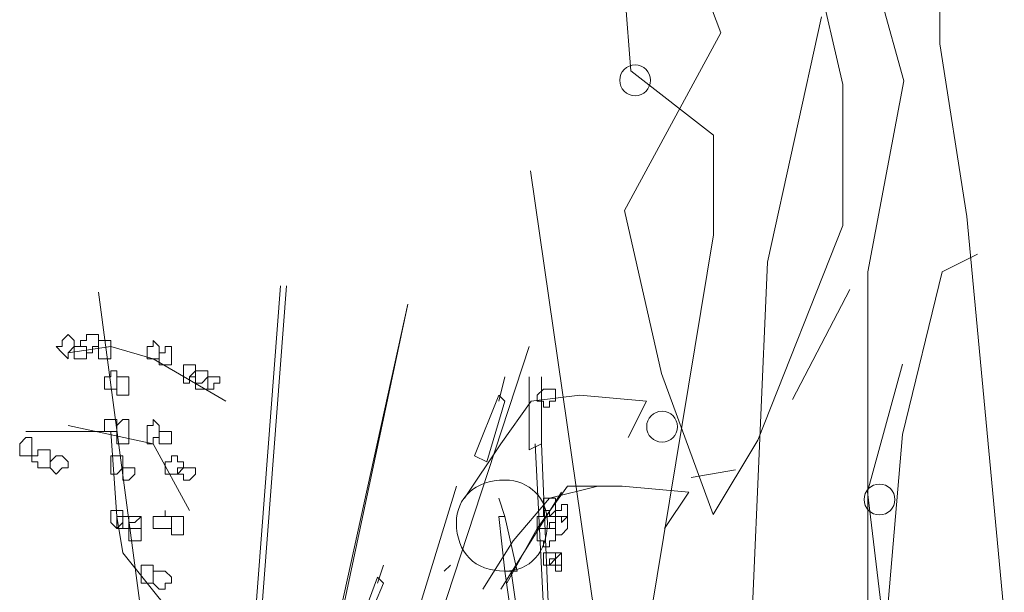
# Model space of a CAD drawing. Header units: millimetres. Extents: x 16698 to 93787, y -21104 to 39413.
# Tile 286 of 316: x 63027 to 63054, y 19734 to 19750. Entities that reach past the tile are written whole.
import ezdxf

# ---------------------------------------------------------------- set-up
doc = ezdxf.new("R2010")
doc.units = ezdxf.units.MM
doc.layers.add('_MODUS - zielen', color=66, linetype='Continuous', lineweight=9)

msp = doc.modelspace()

# ---------------------------------------------------------------- linework, layer by layer
at = {"layer": '_MODUS - zielen', "transparency": 33554687}
for p, q in [((63043.87718, 19748.22211), (63043.38637, 19754.41323)), ((63051.32107, 19747.95551), (63049.80776, 19753.43568)), ((63052.30269, 19748.96268), (63052.30269, 19751.18437)), ((63047.59913, 19743.00854), (63049.07155, 19749.70324)), ((63053.0389, 19744.25269), (63052.30269, 19748.96268)), ((63046.12671, 19746.47438), (63043.87718, 19748.22211)), ((63050.33946, 19742.74194), (63051.32107, 19747.95551)), ((63046.12671, 19743.74911), (63046.12671, 19746.47438)), ((63042.89556, 19733.32197), (63041.13684, 19745.49684)), ((63054.06141, 19733.32197), (63053.0389, 19744.25269)), ((63044.36798, 19733.08499), (63046.12671, 19743.74911)), ((63052.3679, 19742.74459), (63053.3279, 19743.22459)), ((63047.10832, 19731.57424), (63047.59913, 19743.00854)), ((63050.33946, 19731.10028), (63050.33946, 19742.74194)), ((63051.2879, 19738.30459), (63052.3679, 19742.74459)), ((63048.2879, 19739.26459), (63049.8479, 19742.26459)), ((63051.2879, 19740.22459), (63050.3279, 19736.74459)), ((63050.8079, 19732.78459), (63051.2879, 19738.30459)), ((63050.3279, 19736.74459), (63050.8079, 19732.78459))]:
    msp.add_line(p, q, dxfattribs=at)
for points in [[(63046.73022, 19750.88084), (63048.95294, 19750.88084), (63049.66037, 19747.84905), (63049.66037, 19744.00871), (63047.33613, 19738.14696), (63046.12325, 19736.1258), (63044.7084, 19739.96614), (63043.69749, 19744.41291), (63046.32522, 19749.26389), (63045.71931, 19750.88084), (63045.51734, 19750.88084)], [(63034.31939, 19742.35655), (63032.49929, 19718.52981), (63032.49929, 19718.52981)], [(63034.48485, 19742.35655), (63032.66475, 19718.52981), (63032.66475, 19718.52981)], [(63029.35548, 19742.19109), (63032.49929, 19718.52981), (63032.49929, 19718.52981)], [(63029.35548, 19742.19109), (63032.49929, 19718.52981), (63032.49929, 19718.52981)], [(63037.79412, 19741.86016), (63032.66475, 19718.52981), (63032.66475, 19718.52981)], [(63037.79412, 19741.86016), (63032.83022, 19718.52981), (63032.83022, 19718.52981)], [(63028.52817, 19740.53645), (63029.68641, 19740.70192), (63030.84465, 19740.37099), (63032.83022, 19739.21274)], [(63041.10339, 19740.70192), (63033.823, 19718.52981), (63033.823, 19718.52981)], [(63041.10339, 19740.70192), (63033.823, 19718.52981), (63033.823, 19718.52981)], [(63040.44153, 19739.8746), (63040.27607, 19739.21274), (63040.27607, 19739.21274)], [(63041.10339, 19739.8746), (63041.10339, 19737.88904), (63041.43432, 19738.0545)], [(63041.43432, 19739.8746), (63041.43432, 19738.0545), (63041.43432, 19738.0545)], [(63043.80429, 19738.21996), (63044.30068, 19739.21274), (63042.48058, 19739.37821), (63041.15688, 19739.21274), (63040.32956, 19738.0545), (63039.33678, 19736.56533)], [(63040.44153, 19739.21274), (63040.27607, 19739.37821), (63039.61422, 19737.72357), (63039.94514, 19737.55811)], [(63040.44153, 19739.21274), (63039.94514, 19737.55811), (63039.94514, 19737.55811)], [(63028.52817, 19738.55089), (63030.84465, 19738.0545), (63031.83743, 19736.2344)], [(63027.36992, 19738.38543), (63029.68641, 19738.38543), (63029.85187, 19736.06894), (63030.01734, 19735.07616), (63031.34104, 19733.42152), (63031.83743, 19732.26328)], [(63041.26885, 19738.0545), (63042.26163, 19718.36435), (63041.43432, 19738.0545)], [(63046.73022, 19737.33842), (63045.51734, 19737.13645)], [(63042.97697, 19736.89626), (63041.65327, 19736.56533), (63040.66049, 19735.40709), (63039.83317, 19734.08338)], [(63041.98419, 19736.73079), (63041.15688, 19735.40709), (63040.32956, 19734.08338)], [(63044.79707, 19735.73801), (63045.45893, 19736.73079), (63043.63883, 19736.89626), (63042.14966, 19736.89626), (63041.32234, 19735.73801), (63040.49502, 19734.24884)], [(63040.27607, 19736.56533), (63040.44153, 19736.06894), (63040.44153, 19736.06894)], [(63040.44153, 19736.06894), (63040.27607, 19736.06894), (63040.44153, 19734.57977), (63040.77246, 19734.57977)], [(63040.44153, 19736.06894), (63040.77246, 19734.57977), (63040.77246, 19734.57977)], [(63037.13227, 19734.74523), (63036.9668, 19734.24884), (63036.9668, 19734.24884)], [(63038.7869, 19734.57977), (63038.95236, 19734.74523), (63038.95236, 19734.74523)], [(63040.44153, 19734.57977), (63042.75802, 19718.36435), (63042.75802, 19718.36435)], [(63040.607, 19734.57977), (63042.92349, 19718.36435), (63042.92349, 19718.36435)], [(63037.13227, 19734.24884), (63036.9668, 19734.4143), (63036.47041, 19733.0906), (63036.63588, 19733.0906)], [(63037.13227, 19734.24884), (63036.63588, 19733.0906), (63036.63588, 19733.0906)]]:
    msp.add_lwpolyline(points, dxfattribs=at)
for points in [[(63044.41195, 19747.96733, -1), (63043.5704, 19747.96733, -1)], [(63045.14816, 19738.51774, -1), (63044.30661, 19738.51774, -1)], [(63051.07873, 19736.53303, -1), (63050.23719, 19736.53303, -1)]]:
    msp.add_lwpolyline(points, format="xyb", close=True, dxfattribs=at)
for points in [[(63028.52817, 19741.03284), (63028.69363, 19740.86738), (63028.69363, 19740.70192), (63028.69363, 19740.70192), (63028.52817, 19740.53645), (63028.52817, 19740.53645), (63028.52817, 19740.37099), (63028.3627, 19740.53645), (63028.19724, 19740.70192), (63028.19724, 19740.70192), (63028.3627, 19740.70192), (63028.3627, 19740.86738)], [(63029.19002, 19741.03284), (63029.35548, 19741.03284), (63029.35548, 19740.86738), (63029.35548, 19740.70192), (63029.35548, 19740.70192), (63029.19002, 19740.70192), (63029.19002, 19740.53645), (63029.02456, 19740.53645), (63029.02456, 19740.53645), (63029.02456, 19740.70192), (63028.85909, 19740.70192), (63028.85909, 19740.70192), (63028.85909, 19740.86738), (63029.02456, 19740.86738), (63029.02456, 19741.03284), (63029.02456, 19741.03284)], [(63029.19002, 19741.03284), (63029.35548, 19741.03284), (63029.35548, 19740.86738), (63029.35548, 19740.70192), (63029.35548, 19740.70192), (63029.19002, 19740.70192), (63029.19002, 19740.53645), (63029.02456, 19740.53645), (63029.02456, 19740.53645), (63029.02456, 19740.70192), (63028.85909, 19740.70192), (63028.85909, 19740.70192), (63028.85909, 19740.86738), (63029.02456, 19740.86738), (63029.02456, 19741.03284), (63029.02456, 19741.03284)], [(63029.02456, 19740.70192), (63029.02456, 19740.70192), (63029.02456, 19740.70192), (63029.02456, 19740.53645), (63029.02456, 19740.53645), (63029.02456, 19740.37099), (63029.02456, 19740.37099), (63028.85909, 19740.37099), (63028.69363, 19740.37099), (63028.69363, 19740.37099), (63028.69363, 19740.37099), (63028.69363, 19740.53645), (63028.69363, 19740.70192), (63028.69363, 19740.70192), (63028.69363, 19740.70192), (63028.85909, 19740.70192)], [(63029.52095, 19740.86738), (63029.68641, 19740.86738), (63029.68641, 19740.70192), (63029.68641, 19740.70192), (63029.68641, 19740.53645), (63029.68641, 19740.37099), (63029.52095, 19740.37099), (63029.52095, 19740.37099), (63029.35548, 19740.37099), (63029.35548, 19740.37099), (63029.35548, 19740.37099), (63029.35548, 19740.53645), (63029.35548, 19740.70192), (63029.35548, 19740.70192), (63029.35548, 19740.70192), (63029.35548, 19740.86738)], [(63029.52095, 19740.86738), (63029.68641, 19740.86738), (63029.68641, 19740.70192), (63029.68641, 19740.70192), (63029.68641, 19740.53645), (63029.68641, 19740.37099), (63029.52095, 19740.37099), (63029.52095, 19740.37099), (63029.35548, 19740.37099), (63029.35548, 19740.37099), (63029.35548, 19740.37099), (63029.35548, 19740.53645), (63029.35548, 19740.70192), (63029.35548, 19740.70192), (63029.35548, 19740.70192), (63029.35548, 19740.86738)], [(63030.84465, 19740.86738), (63031.01012, 19740.70192), (63031.01012, 19740.70192), (63031.01012, 19740.53645), (63031.01012, 19740.37099), (63030.84465, 19740.37099), (63030.84465, 19740.37099), (63030.84465, 19740.37099), (63030.67919, 19740.37099), (63030.67919, 19740.53645), (63030.67919, 19740.70192), (63030.67919, 19740.70192), (63030.84465, 19740.70192)], [(63031.34104, 19740.70192), (63031.34104, 19740.53645), (63031.34104, 19740.37099), (63031.34104, 19740.37099), (63031.34104, 19740.37099), (63031.34104, 19740.20553), (63031.17558, 19740.20553), (63031.17558, 19740.20553), (63031.01012, 19740.20553), (63031.01012, 19740.37099), (63031.01012, 19740.37099), (63031.01012, 19740.53645), (63031.17558, 19740.53645), (63031.17558, 19740.70192), (63031.17558, 19740.70192)], [(63032.0029, 19740.20553), (63032.0029, 19740.04006), (63032.0029, 19740.04006), (63032.0029, 19740.04006), (63032.0029, 19739.8746), (63032.0029, 19739.8746), (63032.0029, 19739.8746), (63031.83743, 19739.8746), (63031.83743, 19739.70914), (63031.67197, 19739.70914), (63031.67197, 19739.8746), (63031.67197, 19739.8746), (63031.67197, 19739.8746), (63031.67197, 19740.04006), (63031.67197, 19740.04006), (63031.67197, 19740.04006), (63031.67197, 19740.20553), (63031.83743, 19740.20553)], [(63029.85187, 19740.04006), (63029.85187, 19739.8746), (63029.85187, 19739.8746), (63029.85187, 19739.70914), (63029.85187, 19739.70914), (63029.85187, 19739.54367), (63029.68641, 19739.54367), (63029.68641, 19739.54367), (63029.68641, 19739.54367), (63029.52095, 19739.54367), (63029.52095, 19739.70914), (63029.52095, 19739.8746), (63029.52095, 19739.8746), (63029.68641, 19739.8746), (63029.68641, 19740.04006)], [(63030.1828, 19739.8746), (63030.1828, 19739.70914), (63030.1828, 19739.54367), (63030.1828, 19739.54367), (63030.1828, 19739.37821), (63030.01734, 19739.37821), (63029.85187, 19739.37821), (63029.85187, 19739.54367), (63029.85187, 19739.54367), (63029.85187, 19739.70914), (63029.85187, 19739.8746), (63030.01734, 19739.8746)], [(63032.16836, 19740.04006), (63032.33383, 19740.04006), (63032.33383, 19740.04006), (63032.33383, 19739.8746), (63032.33383, 19739.8746), (63032.16836, 19739.70914), (63032.0029, 19739.70914), (63032.0029, 19739.70914), (63032.0029, 19739.8746), (63031.83743, 19739.8746), (63031.83743, 19739.8746), (63032.0029, 19740.04006), (63032.0029, 19740.04006), (63032.0029, 19740.04006)], [(63032.33383, 19740.04006), (63032.33383, 19740.04006), (63032.33383, 19739.8746), (63032.33383, 19739.8746), (63032.33383, 19739.70914), (63032.33383, 19739.54367), (63032.16836, 19739.54367), (63032.0029, 19739.54367), (63032.0029, 19739.70914), (63032.0029, 19739.70914), (63032.0029, 19739.8746), (63032.0029, 19739.8746), (63032.0029, 19739.8746), (63032.0029, 19740.04006), (63032.16836, 19740.04006)], [(63032.49929, 19739.8746), (63032.49929, 19739.8746), (63032.66475, 19739.8746), (63032.66475, 19739.70914), (63032.49929, 19739.70914), (63032.49929, 19739.54367), (63032.49929, 19739.54367), (63032.33383, 19739.54367), (63032.33383, 19739.54367), (63032.33383, 19739.54367), (63032.33383, 19739.70914), (63032.33383, 19739.8746), (63032.33383, 19739.8746), (63032.33383, 19739.8746)], [(63041.65327, 19739.54367), (63041.65327, 19739.54367), (63041.81873, 19739.54367), (63041.81873, 19739.37821), (63041.81873, 19739.21274), (63041.65327, 19739.21274), (63041.65327, 19739.21274), (63041.65327, 19739.21274), (63041.65327, 19739.04728), (63041.4878, 19739.04728), (63041.4878, 19739.21274), (63041.32234, 19739.21274), (63041.32234, 19739.21274), (63041.32234, 19739.37821), (63041.4878, 19739.54367), (63041.4878, 19739.54367)], [(63029.85187, 19738.71635), (63029.85187, 19738.71635), (63029.85187, 19738.71635), (63029.85187, 19738.55089), (63029.85187, 19738.38543), (63029.85187, 19738.38543), (63029.85187, 19738.38543), (63029.68641, 19738.38543), (63029.68641, 19738.38543), (63029.52095, 19738.38543), (63029.52095, 19738.38543), (63029.52095, 19738.55089), (63029.52095, 19738.71635), (63029.68641, 19738.71635), (63029.68641, 19738.71635), (63029.68641, 19738.71635)], [(63030.1828, 19738.71635), (63030.1828, 19738.55089), (63030.1828, 19738.38543), (63030.1828, 19738.38543), (63030.1828, 19738.21996), (63030.1828, 19738.21996), (63030.1828, 19738.0545), (63030.01734, 19738.0545), (63029.85187, 19738.0545), (63029.85187, 19738.21996), (63029.85187, 19738.38543), (63029.85187, 19738.38543), (63029.85187, 19738.38543), (63029.85187, 19738.55089), (63030.01734, 19738.71635)], [(63030.84465, 19738.71635), (63031.01012, 19738.55089), (63031.01012, 19738.38543), (63031.01012, 19738.38543), (63031.01012, 19738.21996), (63030.84465, 19738.21996), (63030.84465, 19738.0545), (63030.84465, 19738.0545), (63030.67919, 19738.0545), (63030.67919, 19738.21996), (63030.67919, 19738.38543), (63030.67919, 19738.38543), (63030.67919, 19738.55089), (63030.84465, 19738.55089)], [(63031.34104, 19738.38543), (63031.34104, 19738.38543), (63031.34104, 19738.38543), (63031.34104, 19738.21996), (63031.34104, 19738.0545), (63031.34104, 19738.0545), (63031.34104, 19738.0545), (63031.17558, 19738.0545), (63031.17558, 19738.0545), (63031.01012, 19738.0545), (63031.01012, 19738.0545), (63031.01012, 19738.21996), (63031.01012, 19738.38543), (63031.17558, 19738.38543), (63031.17558, 19738.38543), (63031.17558, 19738.38543)], [(63027.53539, 19738.21996), (63027.53539, 19738.0545), (63027.53539, 19738.0545), (63027.53539, 19737.88904), (63027.53539, 19737.88904), (63027.53539, 19737.72357), (63027.36992, 19737.72357), (63027.20446, 19737.72357), (63027.20446, 19737.72357), (63027.20446, 19737.72357), (63027.20446, 19737.88904), (63027.20446, 19738.0545), (63027.20446, 19738.0545), (63027.20446, 19738.0545), (63027.36992, 19738.21996)], [(63027.86631, 19737.88904), (63028.03178, 19737.88904), (63028.03178, 19737.72357), (63028.03178, 19737.72357), (63028.03178, 19737.55811), (63028.03178, 19737.39265), (63027.86631, 19737.39265), (63027.86631, 19737.39265), (63027.70085, 19737.39265), (63027.70085, 19737.55811), (63027.53539, 19737.55811), (63027.53539, 19737.72357), (63027.70085, 19737.72357), (63027.70085, 19737.72357), (63027.70085, 19737.88904)], [(63028.3627, 19737.72357), (63028.52817, 19737.55811), (63028.52817, 19737.39265), (63028.3627, 19737.39265), (63028.3627, 19737.39265), (63028.19724, 19737.22718), (63028.19724, 19737.22718), (63028.03178, 19737.39265), (63028.03178, 19737.39265), (63028.03178, 19737.55811), (63028.19724, 19737.72357), (63028.19724, 19737.72357), (63028.19724, 19737.72357)], [(63029.85187, 19737.72357), (63030.01734, 19737.72357), (63030.01734, 19737.55811), (63030.01734, 19737.39265), (63030.01734, 19737.39265), (63029.85187, 19737.22718), (63029.85187, 19737.22718), (63029.68641, 19737.22718), (63029.68641, 19737.39265), (63029.68641, 19737.39265), (63029.68641, 19737.55811), (63029.68641, 19737.55811), (63029.68641, 19737.72357)], [(63031.50651, 19737.72357), (63031.50651, 19737.55811), (63031.67197, 19737.55811), (63031.67197, 19737.39265), (63031.67197, 19737.39265), (63031.50651, 19737.39265), (63031.50651, 19737.22718), (63031.34104, 19737.22718), (63031.34104, 19737.22718), (63031.34104, 19737.22718), (63031.34104, 19737.22718), (63031.17558, 19737.22718), (63031.17558, 19737.39265), (63031.17558, 19737.39265), (63031.17558, 19737.55811), (63031.34104, 19737.55811), (63031.34104, 19737.72357), (63031.34104, 19737.72357)], [(63030.1828, 19737.39265), (63030.34826, 19737.39265), (63030.34826, 19737.39265), (63030.34826, 19737.22718), (63030.34826, 19737.22718), (63030.1828, 19737.06172), (63030.1828, 19737.06172), (63030.01734, 19737.06172), (63030.01734, 19737.22718), (63030.01734, 19737.22718), (63030.01734, 19737.39265), (63030.01734, 19737.39265)], [(63031.83743, 19737.39265), (63032.0029, 19737.39265), (63032.0029, 19737.39265), (63032.0029, 19737.22718), (63032.0029, 19737.22718), (63031.83743, 19737.06172), (63031.67197, 19737.06172), (63031.67197, 19737.06172), (63031.67197, 19737.22718), (63031.50651, 19737.22718), (63031.50651, 19737.22718), (63031.67197, 19737.39265), (63031.67197, 19737.39265), (63031.67197, 19737.39265)], [(63033.49207, 19718.52981), (63039.11783, 19736.89626)], [(63041.65327, 19736.56533), (63041.81873, 19736.56533), (63041.81873, 19736.39987), (63041.81873, 19736.2344), (63041.81873, 19736.2344), (63041.65327, 19736.06894), (63041.65327, 19736.06894), (63041.4878, 19736.06894), (63041.4878, 19736.2344), (63041.4878, 19736.2344), (63041.4878, 19736.39987), (63041.4878, 19736.56533)], [(63042.14966, 19736.39987), (63042.14966, 19736.2344), (63042.14966, 19736.2344), (63042.14966, 19736.2344), (63042.14966, 19736.06894), (63042.14966, 19736.06894), (63041.98419, 19735.90348), (63041.98419, 19735.90348), (63041.98419, 19736.06894), (63041.81873, 19736.06894), (63041.81873, 19736.06894), (63041.81873, 19736.2344), (63041.98419, 19736.2344), (63041.98419, 19736.39987), (63041.98419, 19736.39987)], [(63030.01734, 19736.2344), (63030.01734, 19736.2344), (63030.01734, 19736.06894), (63030.1828, 19736.06894), (63030.01734, 19736.06894), (63030.01734, 19735.90348), (63029.85187, 19735.73801), (63029.85187, 19735.73801), (63029.68641, 19735.90348), (63029.68641, 19736.06894), (63029.68641, 19736.06894), (63029.68641, 19736.2344), (63029.85187, 19736.2344), (63029.85187, 19736.2344), (63029.85187, 19736.2344)], [(63031.17558, 19736.06894), (63031.34104, 19736.06894), (63031.34104, 19736.06894), (63031.34104, 19735.90348), (63031.34104, 19735.73801), (63031.17558, 19735.73801), (63031.17558, 19735.73801), (63031.17558, 19735.73801), (63031.01012, 19735.73801), (63031.01012, 19735.73801), (63030.84465, 19735.73801), (63030.84465, 19735.90348), (63030.84465, 19736.06894), (63031.01012, 19736.06894), (63031.01012, 19736.06894), (63031.17558, 19736.06894), (63031.17558, 19736.2344), (63031.17558, 19736.2344)], [(63041.65327, 19736.2344), (63041.65327, 19736.06894), (63041.81873, 19736.06894), (63041.81873, 19736.06894), (63041.81873, 19735.90348), (63041.65327, 19735.90348), (63041.65327, 19735.73801), (63041.65327, 19735.73801), (63041.4878, 19735.73801), (63041.32234, 19735.73801), (63041.32234, 19735.90348), (63041.32234, 19736.06894), (63041.32234, 19736.06894), (63041.4878, 19736.06894), (63041.4878, 19736.2344)], [(63030.1828, 19736.06894), (63030.1828, 19736.06894), (63030.1828, 19735.90348), (63030.1828, 19735.73801), (63030.1828, 19735.73801), (63030.1828, 19735.73801), (63030.01734, 19735.73801), (63029.85187, 19735.73801), (63029.85187, 19735.73801), (63029.85187, 19735.73801), (63029.85187, 19735.90348), (63029.85187, 19736.06894), (63029.85187, 19736.06894), (63029.85187, 19736.06894), (63030.01734, 19736.06894)], [(63030.1828, 19736.06894), (63030.1828, 19736.06894), (63030.1828, 19735.90348), (63030.1828, 19735.73801), (63030.1828, 19735.73801), (63030.1828, 19735.73801), (63030.01734, 19735.73801), (63029.85187, 19735.73801), (63029.85187, 19735.73801), (63029.85187, 19735.73801), (63029.85187, 19735.90348), (63029.85187, 19736.06894), (63029.85187, 19736.06894), (63029.85187, 19736.06894), (63030.01734, 19736.06894)], [(63030.34826, 19736.06894), (63030.51373, 19736.06894), (63030.51373, 19736.06894), (63030.51373, 19735.90348), (63030.51373, 19735.73801), (63030.34826, 19735.73801), (63030.1828, 19735.73801), (63030.1828, 19735.73801), (63030.01734, 19735.73801), (63030.01734, 19735.90348), (63030.01734, 19736.06894), (63030.1828, 19736.06894), (63030.1828, 19736.06894), (63030.1828, 19736.06894)], [(63030.51373, 19735.90348), (63030.51373, 19735.90348), (63030.51373, 19735.73801), (63030.51373, 19735.73801), (63030.51373, 19735.57255), (63030.51373, 19735.57255), (63030.51373, 19735.40709), (63030.34826, 19735.40709), (63030.1828, 19735.40709), (63030.1828, 19735.57255), (63030.1828, 19735.57255), (63030.1828, 19735.73801), (63030.1828, 19735.73801), (63030.1828, 19735.73801), (63030.1828, 19735.90348), (63030.34826, 19735.90348), (63030.51373, 19736.06894)], [(63030.51373, 19735.90348), (63030.51373, 19735.90348), (63030.51373, 19735.73801), (63030.51373, 19735.73801), (63030.51373, 19735.57255), (63030.51373, 19735.57255), (63030.51373, 19735.40709), (63030.34826, 19735.40709), (63030.1828, 19735.40709), (63030.1828, 19735.57255), (63030.1828, 19735.57255), (63030.1828, 19735.73801), (63030.1828, 19735.73801), (63030.1828, 19735.73801), (63030.1828, 19735.90348), (63030.34826, 19735.90348), (63030.51373, 19736.06894)], [(63031.67197, 19736.06894), (63031.67197, 19735.90348), (63031.67197, 19735.73801), (63031.67197, 19735.73801), (63031.67197, 19735.57255), (63031.50651, 19735.57255), (63031.34104, 19735.57255), (63031.34104, 19735.57255), (63031.34104, 19735.73801), (63031.34104, 19735.73801), (63031.34104, 19735.90348), (63031.34104, 19736.06894), (63031.50651, 19736.06894)], [(63041.98419, 19736.06894), (63042.14966, 19736.06894), (63042.14966, 19735.90348), (63042.14966, 19735.73801), (63042.14966, 19735.73801), (63041.98419, 19735.57255), (63041.98419, 19735.57255), (63041.81873, 19735.57255), (63041.81873, 19735.73801), (63041.65327, 19735.73801), (63041.81873, 19735.73801), (63041.81873, 19735.90348), (63041.81873, 19736.06894)], [(63041.65327, 19735.73801), (63041.65327, 19735.73801), (63041.81873, 19735.73801), (63041.81873, 19735.57255), (63041.81873, 19735.40709), (63041.65327, 19735.40709), (63041.65327, 19735.40709), (63041.65327, 19735.40709), (63041.65327, 19735.24162), (63041.4878, 19735.24162), (63041.4878, 19735.40709), (63041.32234, 19735.40709), (63041.32234, 19735.40709), (63041.32234, 19735.57255), (63041.32234, 19735.73801), (63041.4878, 19735.73801), (63041.4878, 19735.73801)], [(63041.65327, 19735.07616), (63041.65327, 19735.07616), (63041.81873, 19735.07616), (63041.81873, 19734.91069), (63041.65327, 19734.74523), (63041.65327, 19734.74523), (63041.4878, 19734.74523), (63041.4878, 19734.91069), (63041.4878, 19735.07616)], [(63041.98419, 19735.07616), (63041.98419, 19734.91069), (63041.98419, 19734.74523), (63041.98419, 19734.74523), (63041.98419, 19734.74523), (63041.98419, 19734.57977), (63041.81873, 19734.57977), (63041.81873, 19734.74523), (63041.65327, 19734.74523), (63041.81873, 19734.74523), (63041.81873, 19734.91069)], [(63041.98419, 19735.07616), (63041.98419, 19734.91069), (63041.98419, 19734.91069), (63041.98419, 19734.74523), (63041.98419, 19734.74523), (63041.81873, 19734.74523), (63041.65327, 19734.74523), (63041.65327, 19734.74523), (63041.65327, 19734.91069), (63041.81873, 19734.91069), (63041.81873, 19735.07616)], [(63030.84465, 19734.74523), (63030.84465, 19734.74523), (63030.84465, 19734.57977), (63030.84465, 19734.57977), (63030.84465, 19734.4143), (63030.84465, 19734.24884), (63030.67919, 19734.24884), (63030.51373, 19734.24884), (63030.51373, 19734.4143), (63030.51373, 19734.4143), (63030.51373, 19734.57977), (63030.51373, 19734.57977), (63030.51373, 19734.57977), (63030.51373, 19734.74523), (63030.67919, 19734.74523)], [(63031.17558, 19734.57977), (63031.34104, 19734.4143), (63031.34104, 19734.24884), (63031.17558, 19734.24884), (63031.17558, 19734.24884), (63031.17558, 19734.08338), (63031.01012, 19734.08338), (63030.84465, 19734.24884), (63030.84465, 19734.24884), (63030.84465, 19734.4143), (63030.84465, 19734.57977), (63031.01012, 19734.57977)]]:
    msp.add_lwpolyline(points, close=True, dxfattribs=at)
msp.add_open_spline([(63039.11783, 19735.90348), (63039.11783, 19736.56533), (63039.61422, 19737.06172), (63040.44153, 19737.06172), (63040.44153, 19737.06172), (63041.10339, 19737.06172), (63041.59978, 19736.56533), (63041.59978, 19735.90348), (63041.59978, 19735.90348), (63041.59978, 19735.07616), (63041.10339, 19734.57977), (63040.44153, 19734.57977), (63040.44153, 19734.57977), (63039.61422, 19734.57977), (63039.11783, 19735.07616), (63039.11783, 19735.90348)], degree=3, knots=[0, 0, 0, 0, 0.0625, 0.0625, 0.0625, 0.062501, 0.125, 0.125, 0.125, 0.125001, 0.1875, 0.1875, 0.1875, 0.187501, 1, 1, 1, 1], dxfattribs=at)

doc.saveas('drawing.dxf')
